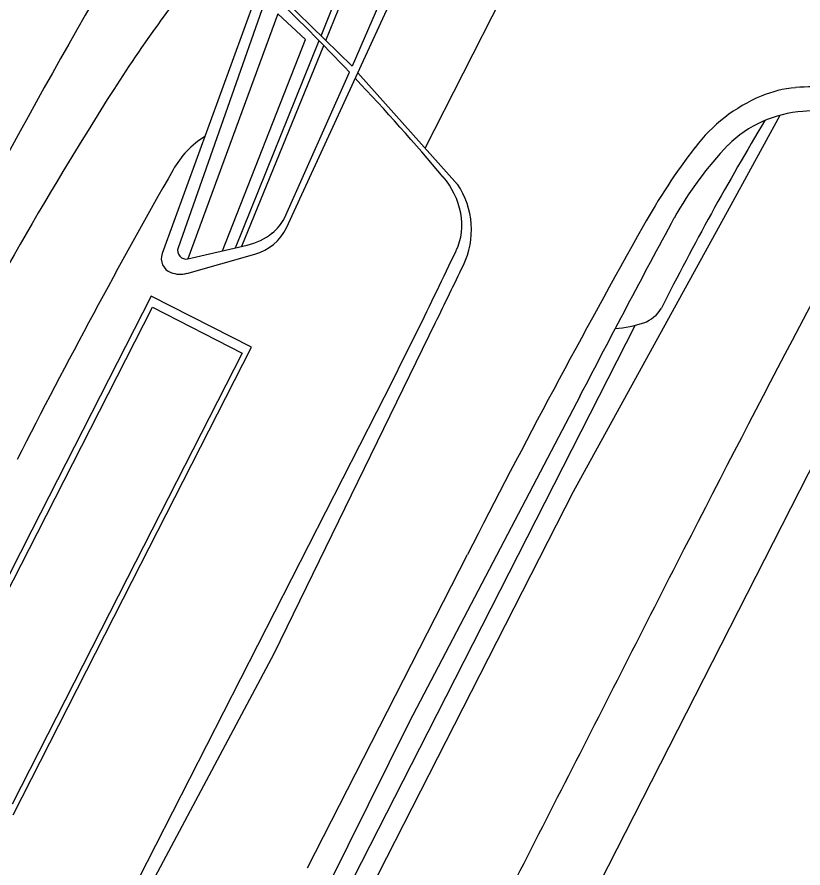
# Model space of a CAD drawing. Extents: x 14104283 to 14128447, y 8633203 to 8671666.
# Drawn here: x 14117844.9 to 14117855.75, y 8668844.99 to 8668856.74 of the extents above; entities that cross this region are included whole.
import ezdxf

# ---------------------------------------------------------------- set-up
doc = ezdxf.new("R2010")
doc.units = 0
doc.layers.add('Cell', color=7, linetype='Continuous')

msp = doc.modelspace()

# ---------------------------------------------------------------- linework, layer by layer
at = {"layer": 'Cell'}
for p, q in [((14117848.873, 8668858.871), (14117846.907, 8668853.478)), ((14117849.101, 8668856.484), (14117850.034, 8668858.795)), ((14117849.165, 8668856.421), (14117850.117, 8668858.757)), ((14117848.623, 8668853.83), (14117850.387, 8668857.665)), ((14117850.536, 8668854.934), (14117851.755, 8668857.325)), ((14117848.376, 8668857.105), (14117847.126, 8668853.557)), ((14117847.919, 8668853.556), (14117849.074, 8668856.417)), ((14117848.007, 8668853.577), (14117849.137, 8668856.352)), ((14117848.595, 8668853.964), (14117849.492, 8668855.984)), ((14117850.985, 8668854.432), (14117849.608, 8668855.972)), ((14117847.263, 8668853.403), (14117848.081, 8668853.594)), ((14117847.247, 8668853.203), (14117848.186, 8668853.467)), ((14117846.754, 8668852.888), (14117845.108, 8668849.658)), ((14117848.14, 8668852.182), (14117846.754, 8668852.888)), ((14117845.184, 8668849.619), (14117846.772, 8668852.735)), ((14117846.772, 8668852.735), (14117848.013, 8668852.102)), ((14117846.494, 8668848.952), (14117848.14, 8668852.182)), ((14117848.013, 8668852.102), (14117846.425, 8668848.987)), ((14117845.108, 8668849.658), (14117843.462, 8668846.428)), ((14117843.596, 8668846.504), (14117845.184, 8668849.619)), ((14117846.425, 8668848.987), (14117844.837, 8668845.871)), ((14117844.848, 8668845.722), (14117846.494, 8668848.952))]:
    msp.add_line(p, q, dxfattribs=at)
for points in [[(14117849.528, 8668856.064), (14117848.4, 8668857.172), (14117849.115, 8668859.041), (14117849.494, 8668859.045), (14117850.117, 8668858.757), (14117850.479, 8668858.469), (14117850.403, 8668858.086), (14117849.528, 8668856.064)], [(14117847.741, 8668853.515), (14117848.887, 8668856.432), (14117848.502, 8668856.788), (14117847.263, 8668853.403)], [(14117846.544, 8668837.931), (14117847.121, 8668839.154), (14117849.07, 8668843.295), (14117850.827, 8668846.743), (14117852.584, 8668850.191), (14117854.79, 8668854.202), (14117855.441, 8668855.388)], [(14117853.303, 8668845.481), (14117856.911, 8668852.559), (14117858.031, 8668854.758)], [(14117846.066, 8668843.466), (14117848.452, 8668847.954), (14117850.681, 8668852.522)], [(14117847.717, 8668841.258), (14117850.578, 8668846.871), (14117853.438, 8668852.483)], [(14117852.676, 8668851.511), (14117850.317, 8668847.004), (14117848.056, 8668842.446)], [(14117846.585, 8668844.844), (14117848.228, 8668848.068), (14117849.871, 8668851.292)], [(14117848.915, 8668844.99), (14117850.019, 8668847.155), (14117851.123, 8668849.321)], [(14117848.576, 8668836.205), (14117849.696, 8668838.403), (14117853.303, 8668845.481)]]:
    msp.add_lwpolyline(points, dxfattribs=at)
for centre, radius, start, end in [((14117950.602, 8668796.936), 120.64, 149.50402, 152.99418), ((14117861.517, 8668846.045), 18.096, 139.7717, 147.5976), ((14117825.814, 8668833.53), 32.631, 43.4797, 46.2574), ((14117825.814, 8668833.53), 32.631, 40.0644, 43.2711), ((14117855.782, 8668854.219), 1.554, 94.8582, 112.9021), ((14117855.889, 8668852.961), 2.817, 75.4141, 94.8582), ((14117894.016, 8668825.419), 56.589, 147.5976, 152.9942), ((14117856.053, 8668853.577), 2.251, 112.9021, 142.6296), ((14117855.865, 8668853.808), 1.635, 93.8903, 134.5011), ((14117856.12, 8668850.052), 5.401, 77.0752, 93.8903), ((14117889.722, 8668834.638), 40.217, 149.0624, 153.277), ((14118105.826, 8668720.846), 282.639, 151.58608, 152.99159), ((14117848.194, 8668853.989), 1.307, 122.319, 150.4254), ((14117861.602, 8668849.339), 9.234, 142.6296, 150.7099), ((14117858.326, 8668851.529), 4.988, 136.3175, 150.7586), ((14117935.266, 8668804.576), 101.422, 150.42543, 152.99418), ((14117849.929, 8668853.811), 1.123, 11.487, 40.0644), ((14117850.052, 8668853.804), 1.125, 334.2892, 33.972), ((14117850.221, 8668853.87), 0.825, 334.6198, 11.487), ((14117848.047, 8668854.245), 0.616, 308.0827, 332.7952), ((14118005.267, 8668772.417), 171.872, 151.67487, 152.60073), ((14117847.878, 8668854.461), 0.89, 283.1658, 308.0827), ((14117847.998, 8668854.138), 0.697, 285.6787, 333.8096), ((14117966.083, 8668790.731), 129.03, 150.70991, 152.99418), ((14117847.236, 8668853.518), 0.117, 160.5828, 283.1658), ((14117847.102, 8668853.407), 0.207, 159.98, 248.5315), ((14117772.032, 8668890.963), 87.366, 332.99418, 334.61981), ((14117699.529, 8668926.281), 168.188, 333.98865, 334.2892), ((14117847.153, 8668853.538), 0.347, 248.5315, 285.7081), ((14117853.396, 8668852.961), 0.469, 289.9174, 329.448), ((14117853.108, 8668853.757), 1.315, 272.3697, 289.9174), ((14153701.484, 8650577.369), 40235.569, 152.9915884, 152.9967618), ((14153699.835, 8650574.132), 40235.569, 152.9915884, 152.9967618)]:
    msp.add_arc(centre, radius, start, end, dxfattribs=at)

doc.saveas('drawing.dxf')
